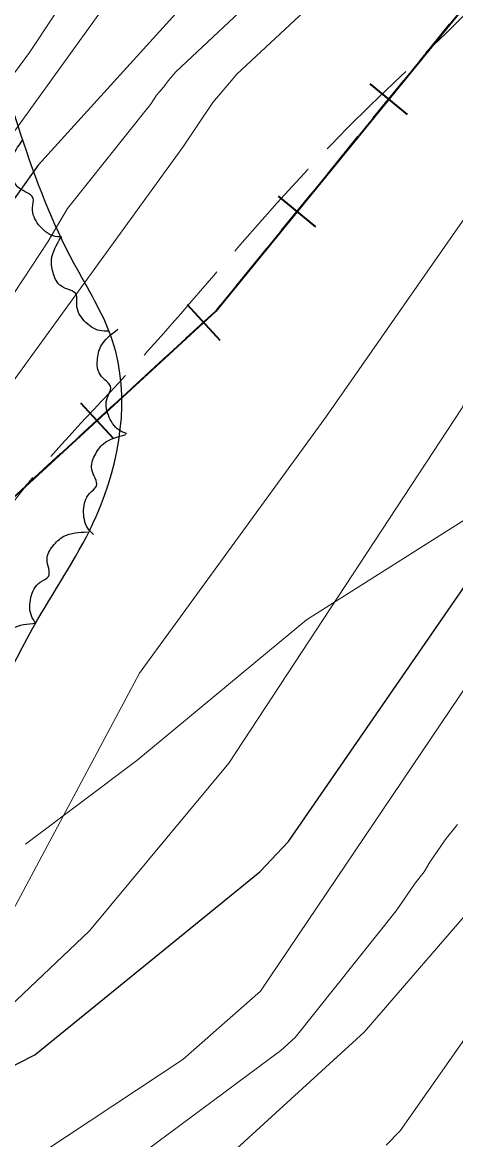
# Model space of a CAD drawing. Extents: x 483843 to 488449, y 4381269 to 4384483.
# Drawn here: x 484808 to 484897.6, y 4383227.6 to 4383458.7 of the extents above; entities that cross this region are included whole.
import ezdxf

# ---------------------------------------------------------------- set-up
doc = ezdxf.new("R2010")
doc.units = 0
doc.header["$LTSCALE"] = 3.8
doc.linetypes.add('LONG_DASHED', pattern=[7.5, 6, -1.5])
for name, color, linetype, lineweight in [('15', 7, 'LONG_DASHED', 13), ('27', 7, 'Continuous', 25), ('34', 7, 'Continuous', 35), ('51', 7, 'Continuous', 13), ('8', 7, 'Continuous', 25), ('9', 7, 'Continuous', 13)]:
    doc.layers.add(name, color=color, linetype=linetype, lineweight=lineweight)

msp = doc.modelspace()

# ---------------------------------------------------------------- linework, layer by layer
at = {"layer": '15'}
msp.add_spline([(485400.79, 4383245.56), (485366.79, 4383254.46), (485349.06, 4383265.95), (485335.06, 4383279.34), (485325.06, 4383291.04), (485319.26, 4383301.47), (485316.79, 4383311.82), (485317.67, 4383326.99), (485317.51, 4383342.72), (485315.45, 4383356.54), (485311.11, 4383375.24), (485304.67, 4383396.11), (485302.81, 4383413.58), (485295.88, 4383427.71), (485283.48, 4383443.67), (485274.41, 4383458.47), (485261.63, 4383473.96), (485248.35, 4383487.62), (485231.39, 4383496.46), (485206.95, 4383503.97), (485193.14, 4383504.9), (485172.81, 4383504.39), (485157.78, 4383504.12), (485145.67, 4383503.51), (485134.2, 4383504.43), (485123.74, 4383508.44), (485114.92, 4383511.93), (485112.2, 4383519.17), (485112.66, 4383528.99), (485114.36, 4383533.28), (485118.17, 4383541.74), (485121.31, 4383564.66), (485114.52, 4383595.67), (485109.69, 4383608.55), (485102.62, 4383619.36), (485089.28, 4383632.72), (485077.31, 4383638.83), (485057.92, 4383643.83), (485043.91, 4383643.5), (485030.6, 4383637.83), (485020.31, 4383630.47), (485011.46, 4383621.88), (484999.37, 4383601.37), (484981.13, 4383564.54), (484972.78, 4383546.81), (484964.72, 4383533.9), (484948.73, 4383515.05), (484938.85, 4383501.38), (484922.26, 4383484.64), (484903.34, 4383464.23), (484878.47, 4383440.05), (484853, 4383412.61), (484831.2, 4383387.67), (484805.14, 4383358.11), (484790.45, 4383334.7), (484768.3, 4383297.93), (484757.66, 4383281.26), (484749.41, 4383271.28), (484740.24, 4383261.88), (484732.92, 4383256.49), (484722.63, 4383254.85), (484718.27, 4383254.66), (484706.61, 4383259.28), (484700.75, 4383263.84), (484695.83, 4383273.7), (484694.44, 4383282.5), (484695.04, 4383297.06), (484696.68, 4383304.96), (484697.51, 4383309.13), (484702.36, 4383327.31), (484705.59, 4383338.26)], degree=3, dxfattribs=at)
at = {"layer": '27'}
for points in [[(484765.69, 4383261.07), (484772.77, 4383267.03), (484783.88, 4383286.41), (484794.47, 4383303.87), (484811.16, 4383335.12), (484823.27, 4383356.51), (484826.69, 4383392.81), (484818.65, 4383408.93), (484807.73, 4383435.48), (484803.51, 4383471.24), (484815.68, 4383488.61), (484829.05, 4383513.37), (484819.83, 4383521.63), (484808.59, 4383508.1), (484799.47, 4383495.32), (484784.45, 4383480.32), (484771.97, 4383471.57), (484758.65, 4383464.57), (484746.55, 4383462.53)], [(484816.15, 4383414.28), (484814.39, 4383414.55), (484811.39, 4383416.86), (484810.13, 4383420.33), (484810.25, 4383422.38), (484807.33, 4383424.41), (484805.95, 4383427.06), (484805.81, 4383430.08), (484808.15, 4383434.45)], [(484825.81, 4383394.84), (484824.04, 4383394.95), (484820.83, 4383396.98), (484819.26, 4383400.32), (484819.19, 4383402.37), (484816.09, 4383404.12), (484814.48, 4383406.63), (484814.06, 4383409.62), (484815.99, 4383414.19)], [(484829.62, 4383373.62), (484828.02, 4383374.39), (484825.8, 4383377.47), (484825.6, 4383381.16), (484826.3, 4383383.08), (484824.09, 4383385.86), (484823.53, 4383388.8), (484824.26, 4383391.73), (484827.77, 4383395.24)], [(484822.71, 4383352.8), (484821.54, 4383354.13), (484820.69, 4383357.83), (484821.93, 4383361.3), (484823.33, 4383362.81), (484822.37, 4383366.23), (484823, 4383369.15), (484824.81, 4383371.57), (484829.4, 4383373.45)], [(484810.78, 4383334.44), (484809.89, 4383335.98), (484809.8, 4383339.77), (484811.72, 4383342.93), (484813.39, 4383344.12), (484813.13, 4383347.67), (484814.33, 4383350.4), (484816.59, 4383352.41), (484821.47, 4383353.33)], [(484800.69, 4383315.23), (484799.76, 4383316.74), (484799.56, 4383320.53), (484801.37, 4383323.74), (484803.01, 4383324.98), (484802.65, 4383328.52), (484803.76, 4383331.29), (484805.96, 4383333.36), (484810.81, 4383334.43)], [(485368.83, 4383013.07), (485357.92, 4383017.58), (485339.7, 4383023.1), (485319.15, 4383029.84), (485302.76, 4383041.04), (485296.52, 4383049.17), (485289.67, 4383064.17), (485286.45, 4383083.98), (485285.97, 4383109.61), (485285.9, 4383115.54), (485276.33, 4383139.85), (485266.69, 4383152.65), (485256.52, 4383161.61), (485246.36, 4383180.33), (485238.82, 4383215.89), (485225.5, 4383234.69), (485215.14, 4383246.51), (485198.33, 4383264.41), (485185.34, 4383279.86), (485169.86, 4383297.33), (485163.7, 4383303.6), (485148.12, 4383317.53), (485130.86, 4383329.08), (485117.86, 4383326.04), (485107.82, 4383311.76), (485103.79, 4383302.24), (485096.18, 4383283.59), (485086.4, 4383265.77), (485083.47, 4383255.58), (485079.81, 4383240.29), (485069.46, 4383214.59), (485058.83, 4383206.45), (485039.94, 4383205.55), (485025.67, 4383205.73), (485007.1, 4383204.13), (484992.82, 4383195.6), (484980.34, 4383184.14), (484962.84, 4383175.41), (484943.61, 4383170.71), (484924.89, 4383162.35), (484905.09, 4383148.62), (484891.5, 4383130.5), (484881, 4383111.74), (484870.62, 4383107.18), (484861.85, 4383107.38), (484839.46, 4383112.83), (484820.21, 4383122.72), (484800.58, 4383135.19), (484785.62, 4383150.35), (484767.93, 4383154.78), (484745.46, 4383162.59)]]:
    msp.add_spline(points, degree=3, dxfattribs=at)
at = {"layer": '34'}
for p, q in [((484890.07, 4383450.57), (484896.39, 4383458.32)), ((484879.87, 4383445.98), (484887.62, 4383439.66)), ((484880.59, 4383438.95), (484886.91, 4383446.7)), ((484871.11, 4383427.33), (484877.43, 4383435.08)), ((484861.63, 4383415.71), (484867.95, 4383423.46)), ((484860.92, 4383422.74), (484868.67, 4383416.42)), ((484852.15, 4383404.09), (484858.48, 4383411.84)), ((484842.09, 4383400.36), (484848.87, 4383393)), ((484830.77, 4383383.14), (484838.13, 4383389.91)), ((484819.74, 4383372.98), (484827.09, 4383379.75)), ((484820.03, 4383380.04), (484826.8, 4383372.69)), ((484808.71, 4383362.83), (484816.07, 4383369.6))]:
    msp.add_line(p, q, dxfattribs=at)
for points in [[(484588, 4383427), (484638, 4383413), (484670, 4383396), (484691, 4383369), (484698, 4383330), (484686, 4383265), (484700, 4383254), (484725, 4383260), (484785, 4383341), (484848, 4383399), (484941, 4383513), (484974, 4383575), (485005, 4383618), (485037, 4383640)], [(484841.8, 4383393.29), (484848, 4383399), (484848.99, 4383400.22)]]:
    msp.add_lwpolyline(points, dxfattribs=at)
at = {"layer": '51'}
msp.add_lwpolyline([(485400.13, 4383207.61), (485339.93, 4383235.81), (485304.61, 4383259.5), (485273.66, 4383308.81), (485237.83, 4383336.45), (485231.15, 4383332), (485147.19, 4383369.84), (485053.5, 4383411.23), (485019.48, 4383420.27), (484981.87, 4383400.27), (484953.62, 4383385.83), (484933.81, 4383374.86), (484903, 4383358.06), (484866.78, 4383335.14), (484831.69, 4383306.08), (484808.69, 4383288.72)], dxfattribs=at)
at = {"layer": '8'}
for points in [[(484766.48, 4383222.68), (484810.58, 4383245.15), (484857.11, 4383283.02), (484863.07, 4383289.28), (484908.2, 4383354.71), (484913.33, 4383359.59), (484918.43, 4383363.32), (484928, 4383368.3), (484930.91, 4383370.72), (484932.51, 4383373.68), (484932.77, 4383375.68), (484932.73, 4383377.05), (484932.5, 4383378.43), (484932.26, 4383379.32), (484919.4, 4383405.06), (484918.56, 4383407.52), (484918.18, 4383410.52), (484918.39, 4383414.33), (484919.27, 4383417.4), (484919.97, 4383418.95), (484941.71, 4383455.71), (485037.34, 4383564.2)], [(484891.36, 4383517.48), (484811.29, 4383429.15), (484803.36, 4383418.16), (484792.61, 4383396.83), (484792.05, 4383396.01), (484789.88, 4383393.69), (484777.29, 4383380.68), (484766.68, 4383372.47), (484763.78, 4383370.77), (484762.35, 4383370.2), (484756.48, 4383369.95), (484755.6, 4383370.01), (484750.69, 4383371.56), (484749.91, 4383371.88), (484742.54, 4383376.49), (484741.32, 4383377.42), (484718.66, 4383403.97), (484659.56, 4383448.54), (484614.91, 4383471.61)]]:
    msp.add_lwpolyline(points, dxfattribs=at)
at = {"layer": '9'}
for points in [[(484756.47, 4383227.5), (484758.16, 4383227.82), (484759.07, 4383228.16), (484759.62, 4383228.3), (484759.8, 4383228.38), (484760.67, 4383228.85), (484760.76, 4383228.89), (484761.29, 4383229.03), (484761.42, 4383229.09), (484761.66, 4383229.23), (484762.5, 4383229.93), (484763.02, 4383230.28), (484763.41, 4383230.45), (484781.13, 4383237.5), (484787.14, 4383240.84), (484788.4, 4383241.67), (484789.98, 4383242.47), (484795.77, 4383246.05), (484821.92, 4383270.79), (484850.71, 4383305.52), (484899.01, 4383378.99), (484923.64, 4383440.22), (484928.45, 4383449.59), (485041.63, 4383590.67)], [(484966.73, 4383514.72), (484870.94, 4383377.27), (484832.26, 4383324.12), (484803.22, 4383269.84)], [(484852.38, 4383225.79), (484878.74, 4383249.83), (484963.17, 4383347.55), (484969.28, 4383351.89), (484970.15, 4383352.84), (484972.5, 4383357.33), (484973.23, 4383359.48), (484973.43, 4383360.49), (484973.53, 4383361.89), (484973.5, 4383362.98), (484972.44, 4383367.95), (484957.38, 4383410.49), (484954.92, 4383421.79), (484954.92, 4383425.25), (484955.55, 4383428.77), (484959.96, 4383439.62), (484960.79, 4383441.21), (484990.59, 4383474.98), (485018.37, 4383498.06), (485038.34, 4383510.14)], [(484851.75, 4383499.23), (484789.4, 4383412.77), (484779.5, 4383401.35), (484768.84, 4383391.92), (484765.51, 4383389.87), (484763.98, 4383389.15), (484763.29, 4383388.92), (484761.94, 4383388.76), (484758.64, 4383388.76), (484757.84, 4383388.84), (484751.67, 4383391.05), (484743.88, 4383395.12), (484726.81, 4383407.99), (484698.19, 4383431.05), (484637.06, 4383469.68)], [(484741.77, 4383329.14), (484743.65, 4383326.07), (484744.16, 4383325.49), (484745.99, 4383323.9), (484749.02, 4383322.01), (484751.3, 4383321.11), (484752.48, 4383320.84), (484753.13, 4383320.77), (484754.74, 4383320.76), (484755.68, 4383320.89), (484756.72, 4383321.19), (484759.42, 4383322.44), (484760.99, 4383323.51), (484763.82, 4383326.17), (484841.19, 4383432.88), (484847.41, 4383442.15), (484852.39, 4383447.98), (484889.14, 4383482.27)], [(484858.42, 4383466.07), (484839.76, 4383448.47), (484838.17, 4383446.64), (484837.26, 4383445.4), (484835.73, 4383443.62), (484834.65, 4383441.9), (484834.09, 4383441.2), (484833.92, 4383440.93), (484817.37, 4383420.19), (484813.28, 4383413.29), (484804.68, 4383400.23)], [(484814.64, 4383460.24), (484809.48, 4383452.47), (484782.89, 4383416.51)], [(484812.27, 4383225.03), (484841.19, 4383244.21), (484857.25, 4383258.37), (484904.29, 4383328.06)], [(484883.26, 4383226.47), (484886.17, 4383229.44), (484954.27, 4383326.5)], [(484889.26, 4383280.71), (484891.09, 4383283.02), (484892.28, 4383285.05), (484895.43, 4383289.66), (484897.98, 4383292.82)], [(484831.2, 4383223.59), (484861.46, 4383246.04), (484864.42, 4383248.77), (484885.3, 4383274.92), (484889.26, 4383280.71)]]:
    msp.add_lwpolyline(points, dxfattribs=at)

doc.saveas('drawing.dxf')
